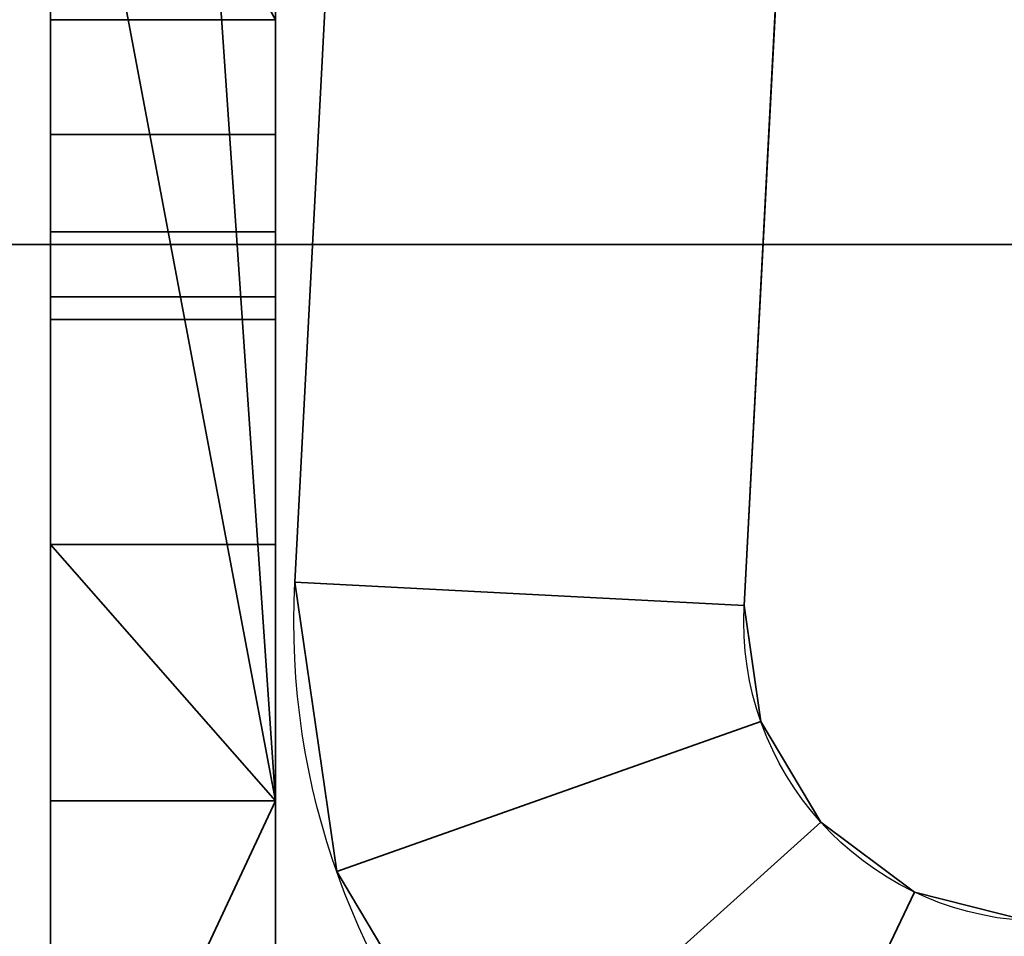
# Model space of a CAD drawing. Header units: millimetres. Extents: x -523 to 5173, y -130 to 66.
# Tile 974 of 1056: x 344.79 to 351.36, y -50.61 to -44.5. Entities that reach past the tile are written whole.
import ezdxf

# ---------------------------------------------------------------- set-up
doc = ezdxf.new("R2010")
doc.units = ezdxf.units.MM
doc.layers.add('151', color=7, linetype='Continuous', true_color=0xffffff)

# ---------------------------------------------------------------- blocks, each defined once
blk = doc.blocks.new('UG_SURFACE_009')
at = {"layer": '151', "color": 252, "linetype": 'Continuous', "lineweight": 35}
for points in [[(522.5, -46, 2207), (522.5, 40, 2207), (-522.5, 40, 2207), (-522.5, -46, 2207)], [(-372.5, -46, 2056.9999), (-372.5, 40, 2056.9999), (372.5, 40, 2056.9999), (372.5, -46, 2056.9999)], [(522.5, -46, 2207), (-522.5, -46, 2207), (-372.5, -46, 2056.9999), (372.5, -46, 2056.9999)]]:
    blk.add_3dface(points, dxfattribs=at)
blk = doc.blocks.new('UG_SURFACE_044')
at = {"layer": '151', "color": 252, "linetype": 'Continuous', "lineweight": 35}
for points in [[(346.6296, -48.2507, 70), (346.6296, -48.2507, 230), (347.1006, -39.2631, 230), (347.1006, -39.2631, 70)], [(349.6254, -48.4077, 230), (350.0965, -39.4201, 230), (347.1006, -39.2631, 230), (346.6296, -48.2507, 230)], [(346.6296, -48.2507, 70), (347.1006, -39.2631, 70), (350.0965, -39.4201, 70), (349.6254, -48.4077, 70)], [(350.0965, -39.4201, 70), (350.0965, -39.4201, 230), (349.6254, -48.4077, 230), (349.6254, -48.4077, 70)], [(346.9095, -50.1814, 70), (346.9095, -50.1814, 230), (346.6296, -48.2507, 230), (346.6296, -48.2507, 70)], [(346.6296, -48.2507, 230), (346.9095, -50.1814, 230), (349.7374, -49.18, 230), (349.6254, -48.4077, 230)], [(349.6254, -48.4077, 70), (349.7374, -49.18, 70), (346.9095, -50.1814, 70), (346.6296, -48.2507, 70)], [(349.6254, -48.4077, 70), (349.6254, -48.4077, 230), (349.7374, -49.18, 230), (349.7374, -49.18, 70)], [(350.1364, -49.8507, 230), (349.7374, -49.18, 230), (346.9095, -50.1814, 230), (347.907, -51.8581, 230)], [(347.907, -51.8581, 70), (346.9095, -50.1814, 70), (349.7374, -49.18, 70), (350.1364, -49.8507, 70)], [(349.7374, -49.18, 70), (349.7374, -49.18, 230), (350.1364, -49.8507, 230), (350.1364, -49.8507, 70)], [(350.7617, -50.3176, 230), (350.1364, -49.8507, 230), (347.907, -51.8581, 230), (349.4702, -53.0253, 230)], [(350.1364, -49.8507, 70), (350.7617, -50.3176, 70), (349.4702, -53.0253, 70), (347.907, -51.8581, 70)], [(350.1364, -49.8507, 70), (350.1364, -49.8507, 230), (350.7617, -50.3176, 230), (350.7617, -50.3176, 70)], [(347.907, -51.8581, 70), (347.907, -51.8581, 230), (346.9095, -50.1814, 230), (346.9095, -50.1814, 70)], [(351.518, -50.5097, 230), (350.7617, -50.3176, 230), (349.4702, -53.0253, 230), (351.361, -53.5055, 230)], [(351.361, -53.5055, 70), (349.4702, -53.0253, 70), (350.7617, -50.3176, 70), (351.518, -50.5097, 70)], [(350.7617, -50.3176, 70), (350.7617, -50.3176, 230), (351.518, -50.5097, 230), (351.518, -50.5097, 70)]]:
    blk.add_3dface(points, dxfattribs=at)
blk = doc.blocks.new('UG_SURFACE_046')
at = {"layer": '151', "color": 252, "linetype": 'Continuous', "lineweight": 35}
for points in [[(346.6296, -48.2507, 1795), (346.6296, -48.2507, 1955), (347.1006, -39.2631, 1955), (347.1006, -39.2631, 1795)], [(349.6254, -48.4077, 1955), (350.0965, -39.4201, 1955), (347.1006, -39.2631, 1955), (346.6296, -48.2507, 1955)], [(346.6296, -48.2507, 1795), (347.1006, -39.2631, 1795), (350.0965, -39.4201, 1795), (349.6254, -48.4077, 1795)], [(350.0965, -39.4201, 1795), (350.0965, -39.4201, 1955), (349.6254, -48.4077, 1955), (349.6254, -48.4077, 1795)], [(346.9095, -50.1814, 1795), (346.9095, -50.1814, 1955), (346.6296, -48.2507, 1955), (346.6296, -48.2507, 1795)], [(346.6296, -48.2507, 1955), (346.9095, -50.1814, 1955), (349.7374, -49.18, 1955), (349.6254, -48.4077, 1955)], [(349.6254, -48.4077, 1795), (349.7374, -49.18, 1795), (346.9095, -50.1814, 1795), (346.6296, -48.2507, 1795)], [(349.6254, -48.4077, 1795), (349.6254, -48.4077, 1955), (349.7374, -49.18, 1955), (349.7374, -49.18, 1795)], [(350.1364, -49.8507, 1955), (349.7374, -49.18, 1955), (346.9095, -50.1814, 1955), (347.907, -51.8581, 1955)], [(347.907, -51.8581, 1795), (346.9095, -50.1814, 1795), (349.7374, -49.18, 1795), (350.1364, -49.8507, 1795)], [(349.7374, -49.18, 1795), (349.7374, -49.18, 1955), (350.1364, -49.8507, 1955), (350.1364, -49.8507, 1795)], [(350.7617, -50.3176, 1955), (350.1364, -49.8507, 1955), (347.907, -51.8581, 1955), (349.4702, -53.0253, 1955)], [(350.1364, -49.8507, 1795), (350.7617, -50.3176, 1795), (349.4702, -53.0253, 1795), (347.907, -51.8581, 1795)], [(350.1364, -49.8507, 1795), (350.1364, -49.8507, 1955), (350.7617, -50.3176, 1955), (350.7617, -50.3176, 1795)], [(347.907, -51.8581, 1795), (347.907, -51.8581, 1955), (346.9095, -50.1814, 1955), (346.9095, -50.1814, 1795)], [(351.518, -50.5097, 1955), (350.7617, -50.3176, 1955), (349.4702, -53.0253, 1955), (351.361, -53.5055, 1955)], [(351.361, -53.5055, 1795), (349.4702, -53.0253, 1795), (350.7617, -50.3176, 1795), (351.518, -50.5097, 1795)], [(350.7617, -50.3176, 1795), (350.7617, -50.3176, 1955), (351.518, -50.5097, 1955), (351.518, -50.5097, 1795)]]:
    blk.add_3dface(points, dxfattribs=at)
blk = doc.blocks.new('UG_SURFACE_050')
at = {"layer": '151', "color": 252, "linetype": 'Continuous', "lineweight": 35}
for points in [[(346.6296, -48.2507, 70), (346.6296, -48.2507, 230), (347.1006, -39.2631, 230), (347.1006, -39.2631, 70)], [(349.6254, -48.4077, 230), (350.0965, -39.4201, 230), (347.1006, -39.2631, 230), (346.6296, -48.2507, 230)], [(346.6296, -48.2507, 70), (347.1006, -39.2631, 70), (350.0965, -39.4201, 70), (349.6254, -48.4077, 70)], [(350.0965, -39.4201, 70), (350.0965, -39.4201, 230), (349.6254, -48.4077, 230), (349.6254, -48.4077, 70)], [(346.9095, -50.1814, 70), (346.9095, -50.1814, 230), (346.6296, -48.2507, 230), (346.6296, -48.2507, 70)], [(346.6296, -48.2507, 230), (346.9095, -50.1814, 230), (349.7374, -49.18, 230), (349.6254, -48.4077, 230)], [(349.6254, -48.4077, 70), (349.7374, -49.18, 70), (346.9095, -50.1814, 70), (346.6296, -48.2507, 70)], [(349.6254, -48.4077, 70), (349.6254, -48.4077, 230), (349.7374, -49.18, 230), (349.7374, -49.18, 70)], [(350.1364, -49.8507, 230), (349.7374, -49.18, 230), (346.9095, -50.1814, 230), (347.907, -51.8581, 230)], [(347.907, -51.8581, 70), (346.9095, -50.1814, 70), (349.7374, -49.18, 70), (350.1364, -49.8507, 70)], [(349.7374, -49.18, 70), (349.7374, -49.18, 230), (350.1364, -49.8507, 230), (350.1364, -49.8507, 70)], [(350.7617, -50.3176, 230), (350.1364, -49.8507, 230), (347.907, -51.8581, 230), (349.4702, -53.0253, 230)], [(350.1364, -49.8507, 70), (350.7617, -50.3176, 70), (349.4702, -53.0253, 70), (347.907, -51.8581, 70)], [(350.1364, -49.8507, 70), (350.1364, -49.8507, 230), (350.7617, -50.3176, 230), (350.7617, -50.3176, 70)], [(347.907, -51.8581, 70), (347.907, -51.8581, 230), (346.9095, -50.1814, 230), (346.9095, -50.1814, 70)], [(351.518, -50.5097, 230), (350.7617, -50.3176, 230), (349.4702, -53.0253, 230), (351.361, -53.5055, 230)], [(351.361, -53.5055, 70), (349.4702, -53.0253, 70), (350.7617, -50.3176, 70), (351.518, -50.5097, 70)], [(350.7617, -50.3176, 70), (350.7617, -50.3176, 230), (351.518, -50.5097, 230), (351.518, -50.5097, 70)]]:
    blk.add_3dface(points, dxfattribs=at)
blk = doc.blocks.new('UG_SURFACE_057')
at = {"layer": '151', "color": 252, "linetype": 'Continuous', "lineweight": 35}
for points in [[(-346.5, -52.92, 2031.5001), (346.5, -52.92, 2031.5001), (346.5, 14.92, 2031.5001), (-346.5, 14.92, 2031.5001)], [(-345, -52.92, 2030), (-345, 14.92, 2030), (345, 14.92, 2030), (345, -52.92, 2030)], [(346.5, 14.92, 2031.5001), (346.5, -52.92, 2031.5001), (345, -52.92, 2030), (345, 14.92, 2030)], [(-390, -46, 2075), (390, -46, 2075), (388.5, -46, 2073.4999), (-388.5, -46, 2073.4999)], [(-390, -46, 2075), (-390, -52.92, 2075), (390, -52.92, 2075), (390, -46, 2075)], [(-388.5, -46, 2073.4999), (388.5, -46, 2073.4999), (388.5, -52.92, 2073.4999), (-388.5, -52.92, 2073.4999)]]:
    blk.add_3dface(points, dxfattribs=at)
blk = doc.blocks.new('UG_SURFACE_058')
at = {"layer": '151', "color": 252, "linetype": 'Continuous', "lineweight": 35}
for points in [[(345, -19.45, 1221.7), (345, -49.71, 1221.7), (345, -44.5, 1234), (345, -28.5, 1234)], [(345, -49.71, 1419.05), (345, -19.45, 1419.05), (345, -28.5, 1256), (345, -44.5, 1256)], [(345, -19.45, 699.45), (345, -49.71, 699.45), (345, -44.5, 769), (345, -28.5, 769)], [(345, -49.71, 991.8), (345, -19.45, 991.8), (345, -28.5, 791), (345, -44.5, 791)], [(345, -19.45, 331.75), (345, -19.45, -8), (345, -48, 101), (345, -48, 199)], [(345, -19.45, -8), (345, -49.71, -8), (345, -49.71, 101), (345, -48, 101)], [(345, -19.45, 2009.2001), (345, -19.45, 1785.2499), (345, -48, 1826), (345, -48, 1924)], [(345, -19.45, 1785.2499), (345, -49.71, 1785.2499), (345, -49.71, 1826), (345, -48, 1826)], [(345, -48, 1924), (345, -49.71, 1924), (345, -49.71, 2009.2001), (345, -19.45, 2009.2001)], [(345, -48, 199), (345, -49.71, 199), (345, -49.71, 331.75), (345, -19.45, 331.75)], [(345, -49.71, 331.75), (345, -49.71, 699.45), (345, -19.45, 699.45), (345, -19.45, 331.75)], [(345, -49.71, 991.8), (345, -49.71, 1221.7), (345, -19.45, 1221.7), (345, -19.45, 991.8)], [(345, -49.71, 1419.05), (345, -49.71, 1785.2499), (345, -19.45, 1785.2499), (345, -19.45, 1419.05)], [(345, -49.71, 2009.2001), (345, -49.71, 2030), (345, -19.45, 2030), (345, -19.45, 2009.2001)], [(345, -49.71, -8), (345, -19.45, -8), (346.5, -19.45, -8), (346.5, -49.71, -8)], [(345, -19.45, 2030), (345, -49.71, 2030), (346.5, -49.71, 2031.5001), (346.5, -19.45, 2031.5001)], [(346.5, -19.45, 1419.05), (346.5, -45.2654, 1255.8478), (346.5, -44.5, 1256)], [(346.5, -44.5, 1256), (346.5, -28.5, 1256), (346.5, -19.45, 1419.05)], [(346.5, -19.45, 1419.05), (346.5, -49.71, 1419.05), (346.5, -45.9142, 1255.4142), (346.5, -45.2654, 1255.8478)], [(346.5, -49.71, 1221.7), (346.5, -19.45, 1221.7), (346.5, -28.5, 1234), (346.5, -44.5, 1234)], [(346.5, -19.45, 991.8), (346.5, -45.2654, 790.8478), (346.5, -44.5, 791)], [(346.5, -44.5, 791), (346.5, -28.5, 791), (346.5, -19.45, 991.8)], [(346.5, -19.45, 991.8), (346.5, -49.71, 991.8), (346.5, -45.9142, 790.4142), (346.5, -45.2654, 790.8478)], [(346.5, -49.71, 699.45), (346.5, -19.45, 699.45), (346.5, -28.5, 769), (346.5, -44.5, 769)], [(346.5, -19.45, 1785.2499), (346.5, -19.45, 2009.9499), (346.5, -48, 1924), (346.5, -48, 1826)], [(346.5, -19.45, 2009.9499), (346.5, -49.71, 2009.9499), (346.5, -49.71, 1924), (346.5, -48, 1924)], [(346.5, -19.45, -8), (346.5, -19.45, 331.75), (346.5, -48, 199), (346.5, -48, 101)], [(346.5, -19.45, 331.75), (346.5, -49.71, 331.75), (346.5, -49.71, 199), (346.5, -48, 199)], [(346.5, -48, 101), (346.5, -49.71, 101), (346.5, -49.71, -8), (346.5, -19.45, -8)], [(346.5, -48, 1826), (346.5, -49.71, 1826), (346.5, -49.71, 1785.2499), (346.5, -19.45, 1785.2499)], [(346.5, -19.45, 331.75), (346.5, -19.45, 699.45), (346.5, -49.71, 699.45), (346.5, -49.71, 331.75)], [(346.5, -19.45, 991.8), (346.5, -19.45, 1221.7), (346.5, -49.71, 1221.7), (346.5, -49.71, 991.8)], [(346.5, -19.45, 1419.05), (346.5, -19.45, 1785.2499), (346.5, -49.71, 1785.2499), (346.5, -49.71, 1419.05)], [(346.5, -19.45, 2009.9499), (346.5, -19.45, 2031.5001), (346.5, -49.71, 2031.5001), (346.5, -49.71, 2009.9499)], [(345, -44.5, 769), (346.5, -44.5, 769), (346.5, -28.5, 769), (345, -28.5, 769)], [(345, -28.5, 791), (346.5, -28.5, 791), (346.5, -44.5, 791), (345, -44.5, 791)], [(345, -44.5, 1234), (346.5, -44.5, 1234), (346.5, -28.5, 1234), (345, -28.5, 1234)], [(345, -28.5, 1256), (346.5, -28.5, 1256), (346.5, -44.5, 1256), (345, -44.5, 1256)], [(345, -49.71, 1221.7), (345, -45.2654, 1234.1522), (345, -44.5, 1234)], [(345, -44.5, 1256), (345, -45.2654, 1255.8478), (345, -49.71, 1419.05)], [(345, -49.71, 699.45), (345, -45.2654, 769.1522), (345, -44.5, 769)], [(345, -44.5, 791), (345, -45.2654, 790.8478), (345, -49.71, 991.8)], [(345, -45.2654, 769.1522), (346.5, -45.2654, 769.1522), (346.5, -44.5, 769), (345, -44.5, 769)], [(345, -44.5, 791), (346.5, -44.5, 791), (346.5, -45.2654, 790.8478), (345, -45.2654, 790.8478)], [(345, -45.2654, 1234.1522), (346.5, -45.2654, 1234.1522), (346.5, -44.5, 1234), (345, -44.5, 1234)], [(345, -44.5, 1256), (346.5, -44.5, 1256), (346.5, -45.2654, 1255.8478), (345, -45.2654, 1255.8478)], [(346.5, -44.5, 1234), (346.5, -45.2654, 1234.1522), (346.5, -49.71, 1221.7)], [(346.5, -44.5, 769), (346.5, -45.2654, 769.1522), (346.5, -49.71, 699.45)], [(345, -49.71, 1221.7), (345, -45.9142, 1234.5858), (345, -45.2654, 1234.1522)], [(345, -45.2654, 1255.8478), (345, -45.9142, 1255.4142), (345, -49.71, 1419.05)], [(345, -49.71, 699.45), (345, -45.9142, 769.5858), (345, -45.2654, 769.1522)], [(345, -45.2654, 790.8478), (345, -45.9142, 790.4142), (345, -49.71, 991.8)], [(345, -45.9142, 769.5858), (346.5, -45.9142, 769.5858), (346.5, -45.2654, 769.1522), (345, -45.2654, 769.1522)], [(345, -45.2654, 790.8478), (346.5, -45.2654, 790.8478), (346.5, -45.9142, 790.4142), (345, -45.9142, 790.4142)], [(345, -45.9142, 1234.5858), (346.5, -45.9142, 1234.5858), (346.5, -45.2654, 1234.1522), (345, -45.2654, 1234.1522)], [(345, -45.2654, 1255.8478), (346.5, -45.2654, 1255.8478), (346.5, -45.9142, 1255.4142), (345, -45.9142, 1255.4142)], [(346.5, -45.2654, 1234.1522), (346.5, -45.9142, 1234.5858), (346.5, -49.71, 1221.7)], [(346.5, -45.2654, 769.1522), (346.5, -45.9142, 769.5858), (346.5, -49.71, 699.45)], [(345, -49.71, 1419.05), (345, -45.9142, 1255.4142), (345, -46.3478, 1254.7654)], [(345, -46.3478, 1235.2346), (345, -45.9142, 1234.5858), (345, -49.71, 1221.7)], [(345, -49.71, 991.8), (345, -45.9142, 790.4142), (345, -46.3478, 789.7654)], [(345, -46.3478, 770.2346), (345, -45.9142, 769.5858), (345, -49.71, 699.45)], [(345, -46.3478, 770.2346), (346.5, -46.3478, 770.2346), (346.5, -45.9142, 769.5858), (345, -45.9142, 769.5858)], [(345, -45.9142, 790.4142), (346.5, -45.9142, 790.4142), (346.5, -46.3478, 789.7654), (345, -46.3478, 789.7654)], [(345, -46.3478, 1235.2346), (346.5, -46.3478, 1235.2346), (346.5, -45.9142, 1234.5858), (345, -45.9142, 1234.5858)], [(345, -45.9142, 1255.4142), (346.5, -45.9142, 1255.4142), (346.5, -46.3478, 1254.7654), (345, -46.3478, 1254.7654)], [(346.5, -49.71, 1221.7), (346.5, -45.9142, 1234.5858), (346.5, -46.3478, 1235.2346)], [(346.5, -46.3478, 1254.7654), (346.5, -45.9142, 1255.4142), (346.5, -49.71, 1419.05)], [(346.5, -49.71, 699.45), (346.5, -45.9142, 769.5858), (346.5, -46.3478, 770.2346)], [(346.5, -46.3478, 789.7654), (346.5, -45.9142, 790.4142), (346.5, -49.71, 991.8)], [(345, -49.71, 1419.05), (345, -46.3478, 1254.7654), (345, -46.5, 1253.9999)], [(345, -46.5, 1235.9999), (345, -46.3478, 1235.2346), (345, -49.71, 1221.7)], [(345, -49.71, 991.8), (345, -46.3478, 789.7654), (345, -46.5, 789)], [(345, -46.5, 771), (345, -46.3478, 770.2346), (345, -49.71, 699.45)], [(345, -46.5, 771), (346.5, -46.5, 771), (346.5, -46.3478, 770.2346), (345, -46.3478, 770.2346)], [(345, -46.3478, 789.7654), (346.5, -46.3478, 789.7654), (346.5, -46.5, 789), (345, -46.5, 789)], [(345, -46.5, 1235.9999), (346.5, -46.5, 1235.9999), (346.5, -46.3478, 1235.2346), (345, -46.3478, 1235.2346)], [(345, -46.3478, 1254.7654), (346.5, -46.3478, 1254.7654), (346.5, -46.5, 1253.9999), (345, -46.5, 1253.9999)], [(346.5, -49.71, 1221.7), (346.5, -46.3478, 1235.2346), (346.5, -46.5, 1235.9999)], [(346.5, -46.5, 1253.9999), (346.5, -46.3478, 1254.7654), (346.5, -49.71, 1419.05)], [(346.5, -49.71, 699.45), (346.5, -46.3478, 770.2346), (346.5, -46.5, 771)], [(346.5, -46.5, 789), (346.5, -46.3478, 789.7654), (346.5, -49.71, 991.8)], [(345, -49.71, 1221.7), (345, -46.5, 1253.9999), (345, -46.5, 1235.9999)], [(345, -46.5, 1253.9999), (345, -49.71, 1221.7), (345, -49.71, 1419.05)], [(345, -49.71, 699.45), (345, -46.5, 789), (345, -46.5, 771)], [(345, -46.5, 789), (345, -49.71, 699.45), (345, -49.71, 991.8)], [(345, -46.5, 789), (346.5, -46.5, 789), (346.5, -46.5, 771), (345, -46.5, 771)], [(345, -46.5, 1253.9999), (346.5, -46.5, 1253.9999), (346.5, -46.5, 1235.9999), (345, -46.5, 1235.9999)], [(346.5, -46.5, 1235.9999), (346.5, -46.5, 1253.9999), (346.5, -49.71, 1419.05), (346.5, -49.71, 1221.7)], [(346.5, -46.5, 771), (346.5, -49.71, 991.8), (346.5, -49.71, 699.45)], [(346.5, -46.5, 771), (346.5, -46.5, 789), (346.5, -49.71, 991.8)], [(346.5, -48, 199), (345, -48, 199), (345, -48, 101), (346.5, -48, 101)], [(346.5, -48, 1924), (345, -48, 1924), (345, -48, 1826), (346.5, -48, 1826)], [(345, -49.71, 199), (345, -48, 199), (346.5, -48, 199), (346.5, -49.71, 199)], [(346.5, -49.71, 101), (346.5, -48, 101), (345, -48, 101), (345, -49.71, 101)], [(345, -49.71, 1924), (345, -48, 1924), (346.5, -48, 1924), (346.5, -49.71, 1924)], [(346.5, -49.71, 1826), (346.5, -48, 1826), (345, -48, 1826), (345, -49.71, 1826)], [(345, -49.71, 1826), (345, -49.71, 1785.2499), (345, -52.92, 1785.2499), (345, -52.92, 1826)], [(345, -52.92, 199), (345, -52.92, 331.75), (345, -49.71, 331.75), (345, -49.71, 199)], [(345, -49.71, 101), (345, -49.71, -8), (345, -52.92, -8), (345, -52.92, 101)], [(345, -52.92, 1924), (345, -52.92, 2009.2001), (345, -49.71, 2009.2001), (345, -49.71, 1924)], [(345, -52.92, 331.75), (345, -52.92, 699.45), (345, -49.71, 699.45), (345, -49.71, 331.75)], [(345, -52.92, 699.45), (345, -52.92, 991.8), (345, -49.71, 991.8), (345, -49.71, 699.45)], [(345, -52.92, 991.8), (345, -52.92, 1221.7), (345, -49.71, 1221.7), (345, -49.71, 991.8)], [(345, -52.92, 1221.7), (345, -52.92, 1419.05), (345, -49.71, 1419.05), (345, -49.71, 1221.7)], [(345, -52.92, 1419.05), (345, -52.92, 1785.2499), (345, -49.71, 1785.2499), (345, -49.71, 1419.05)], [(345, -52.92, 2009.2001), (345, -52.92, 2030), (345, -49.71, 2030), (345, -49.71, 2009.2001)], [(346.5, -49.71, 199), (346.5, -52.92, 199), (345, -52.92, 199), (345, -49.71, 199)], [(345, -49.71, 101), (345, -52.92, 101), (346.5, -52.92, 101), (346.5, -49.71, 101)], [(346.5, -49.71, 1924), (346.5, -52.92, 1924), (345, -52.92, 1924), (345, -49.71, 1924)], [(345, -49.71, 1826), (345, -52.92, 1826), (346.5, -52.92, 1826), (346.5, -49.71, 1826)], [(346.5, -49.71, -8), (346.5, -52.92, -8), (345, -52.92, -8), (345, -49.71, -8)], [(345, -49.71, 2030), (345, -52.92, 2030), (346.5, -52.92, 2031.5001), (346.5, -49.71, 2031.5001)], [(346.5, -52.92, 101), (346.5, -52.92, -8), (346.5, -49.71, -8), (346.5, -49.71, 101)], [(346.5, -49.71, 199), (346.5, -49.71, 331.75), (346.5, -52.92, 331.75), (346.5, -52.92, 199)], [(346.5, -52.92, 1826), (346.5, -52.92, 1785.2499), (346.5, -49.71, 1785.2499), (346.5, -49.71, 1826)], [(346.5, -49.71, 1924), (346.5, -49.71, 2009.9499), (346.5, -52.92, 2009.9499), (346.5, -52.92, 1924)], [(346.5, -49.71, 331.75), (346.5, -49.71, 699.45), (346.5, -52.92, 699.45), (346.5, -52.92, 331.75)], [(346.5, -49.71, 699.45), (346.5, -49.71, 991.8), (346.5, -52.92, 991.8), (346.5, -52.92, 699.45)], [(346.5, -49.71, 991.8), (346.5, -49.71, 1221.7), (346.5, -52.92, 1221.7), (346.5, -52.92, 991.8)], [(346.5, -49.71, 1221.7), (346.5, -49.71, 1419.05), (346.5, -52.92, 1419.05), (346.5, -52.92, 1221.7)], [(346.5, -49.71, 1419.05), (346.5, -49.71, 1785.2499), (346.5, -52.92, 1785.2499), (346.5, -52.92, 1419.05)], [(346.5, -49.71, 2009.9499), (346.5, -49.71, 2031.5001), (346.5, -52.92, 2031.5001), (346.5, -52.92, 2009.9499)]]:
    blk.add_3dface(points, dxfattribs=at)
blk = doc.blocks.new('UG_SURFACE_068')
at = {"layer": '151', "color": 252, "linetype": 'Continuous', "lineweight": 35}
for points in [[(-346.5, -52.92, 2031.5001), (346.5, -52.92, 2031.5001), (346.5, 14.92, 2031.5001), (-346.5, 14.92, 2031.5001)], [(-345, -52.92, 2030), (-345, 14.92, 2030), (345, 14.92, 2030), (345, -52.92, 2030)], [(346.5, 14.92, 2031.5001), (346.5, -52.92, 2031.5001), (345, -52.92, 2030), (345, 14.92, 2030)], [(-390, -46, 2075), (390, -46, 2075), (388.5, -46, 2073.4999), (-388.5, -46, 2073.4999)], [(-390, -46, 2075), (-390, -52.92, 2075), (390, -52.92, 2075), (390, -46, 2075)], [(-388.5, -46, 2073.4999), (388.5, -46, 2073.4999), (388.5, -52.92, 2073.4999), (-388.5, -52.92, 2073.4999)]]:
    blk.add_3dface(points, dxfattribs=at)
blk = doc.blocks.new('UG_SURFACE_072')
at = {"layer": '151', "color": 252, "linetype": 'Continuous', "lineweight": 35}
for points in [[(346.5, -49.71, 2031.5001), (346.5, -19.45, 2031.5001), (345, -19.45, 2030), (345, -41.75, 2030)], [(346.5, -19.45, -8), (346.5, -49.71, -8), (345.6, -36.6536, -8), (345.6, -30.3464, -8)], [(346.5, -19.45, 1419.05), (346.5, -45.2654, 1255.8478), (346.5, -44.5, 1256)], [(346.5, -44.5, 1256), (346.5, -28.5, 1256), (346.5, -19.45, 1419.05)], [(346.5, -19.45, 1419.05), (346.5, -49.71, 1419.05), (346.5, -45.9142, 1255.4142), (346.5, -45.2654, 1255.8478)], [(346.5, -49.71, 1221.7), (346.5, -19.45, 1221.7), (346.5, -28.5, 1234), (346.5, -44.5, 1234)], [(346.5, -19.45, 991.8), (346.5, -45.2654, 790.8478), (346.5, -44.5, 791)], [(346.5, -44.5, 791), (346.5, -28.5, 791), (346.5, -19.45, 991.8)], [(346.5, -19.45, 991.8), (346.5, -49.71, 991.8), (346.5, -45.9142, 790.4142), (346.5, -45.2654, 790.8478)], [(346.5, -49.71, 699.45), (346.5, -19.45, 699.45), (346.5, -28.5, 769), (346.5, -44.5, 769)], [(346.5, -19.45, 1785.2499), (346.5, -19.45, 2009.9499), (346.5, -48, 1924), (346.5, -48, 1826)], [(346.5, -19.45, 2009.9499), (346.5, -49.71, 2009.9499), (346.5, -49.71, 1924), (346.5, -48, 1924)], [(346.5, -19.45, -8), (346.5, -19.45, 331.75), (346.5, -48, 199), (346.5, -48, 101)], [(346.5, -19.45, 331.75), (346.5, -49.71, 331.75), (346.5, -49.71, 199), (346.5, -48, 199)], [(346.5, -48, 101), (346.5, -49.71, 101), (346.5, -49.71, -8), (346.5, -19.45, -8)], [(346.5, -48, 1826), (346.5, -49.71, 1826), (346.5, -49.71, 1785.2499), (346.5, -19.45, 1785.2499)], [(346.5, -19.45, 331.75), (346.5, -19.45, 699.45), (346.5, -49.71, 699.45), (346.5, -49.71, 331.75)], [(346.5, -19.45, 991.8), (346.5, -19.45, 1221.7), (346.5, -49.71, 1221.7), (346.5, -49.71, 991.8)], [(346.5, -19.45, 1419.05), (346.5, -19.45, 1785.2499), (346.5, -49.71, 1785.2499), (346.5, -49.71, 1419.05)], [(346.5, -19.45, 2009.9499), (346.5, -19.45, 2031.5001), (346.5, -49.71, 2031.5001), (346.5, -49.71, 2009.9499)], [(346.5, -44.5, 769), (346.5, -28.5, 769), (345, -28.5, 769), (345, -41.75, 769)], [(345, -41.75, 791), (345, -28.5, 791), (346.5, -28.5, 791), (346.5, -44.5, 791)], [(346.5, -44.5, 1234), (346.5, -28.5, 1234), (345, -28.5, 1234), (345, -41.75, 1234)], [(345, -41.75, 1256), (345, -28.5, 1256), (346.5, -28.5, 1256), (346.5, -44.5, 1256)], [(345, -41.75, -8), (345, -37, -8), (345.6, -36.6536, -8), (346.5, -49.71, -8)], [(345, -41.75, 769), (345, -44.5, 769), (346.5, -44.5, 769)], [(346.5, -44.5, 791), (345, -44.5, 791), (345, -41.75, 791)], [(345, -41.75, 1234), (345, -44.5, 1234), (346.5, -44.5, 1234)], [(346.5, -44.5, 1256), (345, -44.5, 1256), (345, -41.75, 1256)], [(345, -41.75, 2030), (345, -52.92, 2030), (346.5, -49.71, 2031.5001)], [(346.5, -49.71, -8), (346.5, -52.92, -8), (345, -52.92, -8), (345, -41.75, -8)], [(345, -52.92, 891), (345, -41.75, 891), (345, -41.75, 791), (345, -44.5, 791)], [(345, -52.92, 1419.05), (345, -41.75, 1419.05), (345, -41.75, 1256), (345, -44.5, 1256)], [(345, -41.75, 1221.7), (345, -52.92, 1221.7), (345, -45.2654, 1234.1522), (345, -44.5, 1234)], [(345, -41.75, 331.75), (345, -41.75, -8), (345, -48, 101), (345, -48, 199)], [(345, -41.75, -8), (345, -52.92, -8), (345, -52.92, 101), (345, -48, 101)], [(345, -41.75, 2009.2001), (345, -41.75, 1785.2499), (345, -48, 1826), (345, -48, 1924)], [(345, -41.75, 1785.2499), (345, -52.92, 1785.2499), (345, -52.92, 1826), (345, -48, 1826)], [(345, -48, 1924), (345, -52.92, 1924), (345, -52.92, 2009.2001), (345, -41.75, 2009.2001)], [(345, -48, 199), (345, -52.92, 199), (345, -52.92, 331.75), (345, -41.75, 331.75)], [(345, -44.5, 1234), (345, -41.75, 1234), (345, -41.75, 1221.7)], [(345, -44.5, 769), (345, -41.75, 769), (345, -41.75, 699.45), (345, -52.92, 699.45)], [(345, -52.92, 331.75), (345, -52.92, 699.45), (345, -41.75, 699.45), (345, -41.75, 331.75)], [(345, -52.92, 891), (345, -52.92, 1092.8), (345, -41.75, 1092.8), (345, -41.75, 891)], [(345, -52.92, 1092.8), (345, -52.92, 1221.7), (345, -41.75, 1221.7), (345, -41.75, 1092.8)], [(345, -52.92, 1419.05), (345, -52.92, 1785.2499), (345, -41.75, 1785.2499), (345, -41.75, 1419.05)], [(345, -52.92, 2009.2001), (345, -52.92, 2030), (345, -41.75, 2030), (345, -41.75, 2009.2001)], [(345, -45.2654, 769.1522), (346.5, -45.2654, 769.1522), (346.5, -44.5, 769), (345, -44.5, 769)], [(345, -44.5, 791), (346.5, -44.5, 791), (346.5, -45.2654, 790.8478), (345, -45.2654, 790.8478)], [(345, -45.2654, 1234.1522), (346.5, -45.2654, 1234.1522), (346.5, -44.5, 1234), (345, -44.5, 1234)], [(345, -44.5, 1256), (346.5, -44.5, 1256), (346.5, -45.2654, 1255.8478), (345, -45.2654, 1255.8478)], [(345, -52.92, 699.45), (345, -45.2654, 769.1522), (345, -44.5, 769)], [(345, -44.5, 791), (345, -45.2654, 790.8478), (345, -52.92, 891)], [(345, -44.5, 1256), (345, -45.2654, 1255.8478), (345, -52.92, 1419.05)], [(346.5, -44.5, 1234), (346.5, -45.2654, 1234.1522), (346.5, -49.71, 1221.7)], [(346.5, -44.5, 769), (346.5, -45.2654, 769.1522), (346.5, -49.71, 699.45)], [(345, -45.9142, 769.5858), (346.5, -45.9142, 769.5858), (346.5, -45.2654, 769.1522), (345, -45.2654, 769.1522)], [(345, -45.2654, 790.8478), (346.5, -45.2654, 790.8478), (346.5, -45.9142, 790.4142), (345, -45.9142, 790.4142)], [(345, -45.9142, 1234.5858), (346.5, -45.9142, 1234.5858), (346.5, -45.2654, 1234.1522), (345, -45.2654, 1234.1522)], [(345, -45.2654, 1255.8478), (346.5, -45.2654, 1255.8478), (346.5, -45.9142, 1255.4142), (345, -45.9142, 1255.4142)], [(345, -52.92, 699.45), (345, -45.9142, 769.5858), (345, -45.2654, 769.1522)], [(345, -45.2654, 790.8478), (345, -45.9142, 790.4142), (345, -52.92, 891)], [(345, -52.92, 1221.7), (345, -45.9142, 1234.5858), (345, -45.2654, 1234.1522)], [(345, -45.2654, 1255.8478), (345, -45.9142, 1255.4142), (345, -52.92, 1419.05)], [(346.5, -45.2654, 1234.1522), (346.5, -45.9142, 1234.5858), (346.5, -49.71, 1221.7)], [(346.5, -45.2654, 769.1522), (346.5, -45.9142, 769.5858), (346.5, -49.71, 699.45)], [(345, -46.3478, 770.2346), (346.5, -46.3478, 770.2346), (346.5, -45.9142, 769.5858), (345, -45.9142, 769.5858)], [(345, -45.9142, 790.4142), (346.5, -45.9142, 790.4142), (346.5, -46.3478, 789.7654), (345, -46.3478, 789.7654)], [(345, -46.3478, 1235.2346), (346.5, -46.3478, 1235.2346), (346.5, -45.9142, 1234.5858), (345, -45.9142, 1234.5858)], [(345, -45.9142, 1255.4142), (346.5, -45.9142, 1255.4142), (346.5, -46.3478, 1254.7654), (345, -46.3478, 1254.7654)], [(345, -52.92, 891), (345, -45.9142, 790.4142), (345, -46.3478, 789.7654)], [(345, -46.3478, 770.2346), (345, -45.9142, 769.5858), (345, -52.92, 699.45)], [(345, -52.92, 1419.05), (345, -45.9142, 1255.4142), (345, -46.3478, 1254.7654)], [(345, -46.3478, 1235.2346), (345, -45.9142, 1234.5858), (345, -52.92, 1221.7)], [(346.5, -49.71, 1221.7), (346.5, -45.9142, 1234.5858), (346.5, -46.3478, 1235.2346)], [(346.5, -46.3478, 1254.7654), (346.5, -45.9142, 1255.4142), (346.5, -49.71, 1419.05)], [(346.5, -49.71, 699.45), (346.5, -45.9142, 769.5858), (346.5, -46.3478, 770.2346)], [(346.5, -46.3478, 789.7654), (346.5, -45.9142, 790.4142), (346.5, -49.71, 991.8)], [(345, -46.5, 771), (346.5, -46.5, 771), (346.5, -46.3478, 770.2346), (345, -46.3478, 770.2346)], [(345, -46.3478, 789.7654), (346.5, -46.3478, 789.7654), (346.5, -46.5, 789), (345, -46.5, 789)], [(345, -46.5, 1235.9999), (346.5, -46.5, 1235.9999), (346.5, -46.3478, 1235.2346), (345, -46.3478, 1235.2346)], [(345, -46.3478, 1254.7654), (346.5, -46.3478, 1254.7654), (346.5, -46.5, 1253.9999), (345, -46.5, 1253.9999)], [(345, -46.5, 771), (345, -46.3478, 770.2346), (345, -52.92, 699.45)], [(345, -46.3478, 789.7654), (345, -46.5, 789), (345, -52.92, 891)], [(345, -52.92, 1419.05), (345, -46.3478, 1254.7654), (345, -46.5, 1253.9999)], [(345, -46.5, 1235.9999), (345, -46.3478, 1235.2346), (345, -52.92, 1221.7)], [(346.5, -49.71, 1221.7), (346.5, -46.3478, 1235.2346), (346.5, -46.5, 1235.9999)], [(346.5, -46.5, 1253.9999), (346.5, -46.3478, 1254.7654), (346.5, -49.71, 1419.05)], [(346.5, -49.71, 699.45), (346.5, -46.3478, 770.2346), (346.5, -46.5, 771)], [(346.5, -46.5, 789), (346.5, -46.3478, 789.7654), (346.5, -49.71, 991.8)], [(345, -46.5, 789), (346.5, -46.5, 789), (346.5, -46.5, 771), (345, -46.5, 771)], [(345, -46.5, 1253.9999), (346.5, -46.5, 1253.9999), (346.5, -46.5, 1235.9999), (345, -46.5, 1235.9999)], [(345, -52.92, 699.45), (345, -52.92, 891), (345, -46.5, 789), (345, -46.5, 771)], [(345, -52.92, 1221.7), (345, -46.5, 1253.9999), (345, -46.5, 1235.9999)], [(345, -46.5, 1253.9999), (345, -52.92, 1221.7), (345, -52.92, 1419.05)], [(346.5, -46.5, 1235.9999), (346.5, -46.5, 1253.9999), (346.5, -49.71, 1419.05), (346.5, -49.71, 1221.7)], [(346.5, -46.5, 771), (346.5, -49.71, 991.8), (346.5, -49.71, 699.45)], [(346.5, -46.5, 771), (346.5, -46.5, 789), (346.5, -49.71, 991.8)], [(346.5, -48, 199), (345, -48, 199), (345, -48, 101), (346.5, -48, 101)], [(346.5, -48, 1924), (345, -48, 1924), (345, -48, 1826), (346.5, -48, 1826)], [(345, -48, 199), (346.5, -48, 199), (346.5, -49.71, 199)], [(346.5, -49.71, 199), (346.5, -52.92, 199), (345, -52.92, 199), (345, -48, 199)], [(345, -48, 1826), (345, -52.92, 1826), (346.5, -52.92, 1826), (346.5, -49.71, 1826)], [(346.5, -49.71, 1826), (346.5, -48, 1826), (345, -48, 1826)], [(345, -48, 101), (345, -52.92, 101), (346.5, -52.92, 101), (346.5, -49.71, 101)], [(346.5, -49.71, 101), (346.5, -48, 101), (345, -48, 101)], [(345, -48, 1924), (346.5, -48, 1924), (346.5, -49.71, 1924)], [(346.5, -49.71, 1924), (346.5, -52.92, 1924), (345, -52.92, 1924), (345, -48, 1924)], [(345, -52.92, 2030), (346.5, -52.92, 2031.5001), (346.5, -49.71, 2031.5001)], [(346.5, -52.92, 101), (346.5, -52.92, -8), (346.5, -49.71, -8), (346.5, -49.71, 101)], [(346.5, -49.71, 199), (346.5, -49.71, 331.75), (346.5, -52.92, 331.75), (346.5, -52.92, 199)], [(346.5, -52.92, 1826), (346.5, -52.92, 1785.2499), (346.5, -49.71, 1785.2499), (346.5, -49.71, 1826)], [(346.5, -49.71, 1924), (346.5, -49.71, 2009.9499), (346.5, -52.92, 2009.9499), (346.5, -52.92, 1924)], [(346.5, -49.71, 331.75), (346.5, -49.71, 699.45), (346.5, -52.92, 699.45), (346.5, -52.92, 331.75)], [(346.5, -49.71, 699.45), (346.5, -49.71, 991.8), (346.5, -52.92, 991.8), (346.5, -52.92, 699.45)], [(346.5, -49.71, 991.8), (346.5, -49.71, 1221.7), (346.5, -52.92, 1221.7), (346.5, -52.92, 991.8)], [(346.5, -49.71, 1221.7), (346.5, -49.71, 1419.05), (346.5, -52.92, 1419.05), (346.5, -52.92, 1221.7)], [(346.5, -49.71, 1419.05), (346.5, -49.71, 1785.2499), (346.5, -52.92, 1785.2499), (346.5, -52.92, 1419.05)], [(346.5, -49.71, 2009.9499), (346.5, -49.71, 2031.5001), (346.5, -52.92, 2031.5001), (346.5, -52.92, 2009.9499)]]:
    blk.add_3dface(points, dxfattribs=at)
blk = doc.blocks.new('UG_SURFACE_081')
at = {"layer": '151', "color": 252, "linetype": 'Continuous', "lineweight": 35}
for points in [[(346.6296, -48.2507, 1795), (346.6296, -48.2507, 1955), (347.1006, -39.2631, 1955), (347.1006, -39.2631, 1795)], [(349.6254, -48.4077, 1955), (350.0965, -39.4201, 1955), (347.1006, -39.2631, 1955), (346.6296, -48.2507, 1955)], [(346.6296, -48.2507, 1795), (347.1006, -39.2631, 1795), (350.0965, -39.4201, 1795), (349.6254, -48.4077, 1795)], [(350.0965, -39.4201, 1795), (350.0965, -39.4201, 1955), (349.6254, -48.4077, 1955), (349.6254, -48.4077, 1795)], [(346.9095, -50.1814, 1795), (346.9095, -50.1814, 1955), (346.6296, -48.2507, 1955), (346.6296, -48.2507, 1795)], [(346.6296, -48.2507, 1955), (346.9095, -50.1814, 1955), (349.7374, -49.18, 1955), (349.6254, -48.4077, 1955)], [(349.6254, -48.4077, 1795), (349.7374, -49.18, 1795), (346.9095, -50.1814, 1795), (346.6296, -48.2507, 1795)], [(349.6254, -48.4077, 1795), (349.6254, -48.4077, 1955), (349.7374, -49.18, 1955), (349.7374, -49.18, 1795)], [(350.1364, -49.8507, 1955), (349.7374, -49.18, 1955), (346.9095, -50.1814, 1955), (347.907, -51.8581, 1955)], [(347.907, -51.8581, 1795), (346.9095, -50.1814, 1795), (349.7374, -49.18, 1795), (350.1364, -49.8507, 1795)], [(349.7374, -49.18, 1795), (349.7374, -49.18, 1955), (350.1364, -49.8507, 1955), (350.1364, -49.8507, 1795)], [(350.7617, -50.3176, 1955), (350.1364, -49.8507, 1955), (347.907, -51.8581, 1955), (349.4702, -53.0253, 1955)], [(350.1364, -49.8507, 1795), (350.7617, -50.3176, 1795), (349.4702, -53.0253, 1795), (347.907, -51.8581, 1795)], [(350.1364, -49.8507, 1795), (350.1364, -49.8507, 1955), (350.7617, -50.3176, 1955), (350.7617, -50.3176, 1795)], [(347.907, -51.8581, 1795), (347.907, -51.8581, 1955), (346.9095, -50.1814, 1955), (346.9095, -50.1814, 1795)], [(351.518, -50.5097, 1955), (350.7617, -50.3176, 1955), (349.4702, -53.0253, 1955), (351.361, -53.5055, 1955)], [(351.361, -53.5055, 1795), (349.4702, -53.0253, 1795), (350.7617, -50.3176, 1795), (351.518, -50.5097, 1795)], [(350.7617, -50.3176, 1795), (350.7617, -50.3176, 1955), (351.518, -50.5097, 1955), (351.518, -50.5097, 1795)]]:
    blk.add_3dface(points, dxfattribs=at)

msp = doc.modelspace()

# ---------------------------------------------------------------- linework, layer by layer
at = {"layer": '151', "color": 253, "linetype": 'Continuous', "lineweight": -3}
for p, q in [((345, -52.92, 2030), (345, 14.92, 2030)), ((345, -52.92, 2030), (345, 14.92, 2030)), ((345, -52.92, -8), (345, 14.92, -8)), ((345, -52.92, 2030), (345, 14.92, 2030)), ((345, -52.92, 2030), (345, 14.92, 2030)), ((345, -52.92, 2030), (345, 14.92, 2030)), ((346.5, -52.92, 2031.5), (346.5, 14.92, 2031.5)), ((346.5, -52.92, 2031.5), (346.5, 14.92, 2031.5)), ((346.5, -52.92, -8), (346.5, 14.92, -8)), ((346.5, -52.92, -8), (346.5, 14.92, -8)), ((346.5, -52.92, 2031.5), (346.5, 14.92, 2031.5)), ((346.5, -52.92, 2031.5), (346.5, 14.92, 2031.5)), ((345, -52.92, -8), (345, -37, -8)), ((346.6296, -48.2507, 230), (347.1006, -39.2631, 230)), ((346.6296, -48.2507, 70), (347.1006, -39.2631, 70)), ((346.6296, -48.2507, 1955), (347.1006, -39.2631, 1955)), ((346.6296, -48.2507, 1795), (347.1006, -39.2631, 1795)), ((346.6296, -48.2507, 230), (347.1006, -39.2631, 230)), ((346.6296, -48.2507, 70), (347.1006, -39.2631, 70)), ((346.6296, -48.2507, 1955), (347.1006, -39.2631, 1955)), ((346.6296, -48.2507, 1795), (347.1006, -39.2631, 1795)), ((349.6254, -48.4077, 230), (350.0965, -39.4201, 230)), ((349.6254, -48.4077, 70), (350.0965, -39.4201, 70)), ((349.6254, -48.4077, 1955), (350.0965, -39.4201, 1955)), ((349.6254, -48.4077, 1795), (350.0965, -39.4201, 1795)), ((349.6254, -48.4077, 70), (350.0965, -39.4201, 70)), ((349.6254, -48.4077, 230), (350.0965, -39.4201, 230)), ((349.6254, -48.4077, 1955), (350.0965, -39.4201, 1955)), ((349.6254, -48.4077, 1795), (350.0965, -39.4201, 1795)), ((-522.5, -46, 2207), (522.5, -46, 2207)), ((390, -46, 2075), (-390, -46, 2075)), ((390, -46, 2075), (-390, -46, 2075)), ((388.5, -46, 2073.5), (-388.5, -46, 2073.5)), ((388.5, -46, 2073.5), (-388.5, -46, 2073.5)), ((372.5, -46, 2057), (-372.5, -46, 2057)), ((346.5, -46.5, 771), (345, -46.5, 771)), ((346.5, -46.5, 1236), (345, -46.5, 1236)), ((345, -46.5, 1236), (345, -46.5, 1254)), ((345, -46.5, 789), (346.5, -46.5, 789)), ((345, -46.5, 1254), (346.5, -46.5, 1254)), ((345, -46.5, 771), (345, -46.5, 789)), ((345, -46.5, 771), (345, -46.5, 789)), ((346.5, -46.5, 1236), (345, -46.5, 1236)), ((345, -46.5, 789), (346.5, -46.5, 789)), ((345, -46.5, 1236), (345, -46.5, 1254)), ((346.5, -46.5, 771), (345, -46.5, 771)), ((345, -46.5, 1254), (346.5, -46.5, 1254)), ((345, -46.5, 771), (345, -46.5, 789)), ((346.5, -46.5, 1236), (346.5, -46.5, 1254)), ((346.5, -46.5, 771), (346.5, -46.5, 789)), ((346.5, -46.5, 771), (346.5, -46.5, 789)), ((346.5, -46.5, 1236), (346.5, -46.5, 1254)), ((345, -48, 1924), (346.5, -48, 1924)), ((345, -48, 199), (345, -52.92, 199)), ((345, -48, 1924), (345, -52.92, 1924)), ((345, -48, 101), (345, -48, 199)), ((345, -48, 1826), (346.5, -48, 1826)), ((345, -48, 101), (346.5, -48, 101)), ((345, -52.92, 1826), (345, -48, 1826)), ((345, -48, 199), (346.5, -48, 199)), ((345, -52.92, 101), (345, -48, 101)), ((345, -48, 1826), (345, -48, 1924)), ((345, -48, 199), (345, -52.92, 199)), ((345, -48, 1826), (345, -48, 1924)), ((345, -52.92, 101), (345, -48, 101)), ((345, -48, 101), (346.5, -48, 101)), ((345, -48, 1924), (346.5, -48, 1924)), ((345, -48, 1924), (345, -52.92, 1924)), ((345, -48, 101), (345, -48, 199)), ((345, -52.92, 1826), (345, -48, 1826)), ((345, -48, 1826), (346.5, -48, 1826)), ((345, -48, 199), (346.5, -48, 199)), ((346.5, -52.92, 1826), (346.5, -48, 1826)), ((346.5, -48, 101), (346.5, -48, 199)), ((346.5, -48, 1826), (346.5, -48, 1924)), ((346.5, -48, 1924), (346.5, -52.92, 1924)), ((346.5, -48, 199), (346.5, -52.92, 199)), ((346.5, -52.92, 101), (346.5, -48, 101)), ((346.5, -48, 199), (346.5, -52.92, 199)), ((346.5, -48, 1826), (346.5, -48, 1924)), ((346.5, -52.92, 101), (346.5, -48, 101)), ((346.5, -48, 1924), (346.5, -52.92, 1924)), ((346.5, -48, 101), (346.5, -48, 199)), ((346.5, -52.92, 1826), (346.5, -48, 1826)), ((346.6296, -48.2507, 230), (346.6296, -48.2507, 70)), ((346.6296, -48.2507, 1955), (346.6296, -48.2507, 1795)), ((346.6296, -48.2507, 230), (346.6296, -48.2507, 70)), ((346.6296, -48.2507, 1955), (346.6296, -48.2507, 1795)), ((346.6296, -48.2507, 1955), (346.6296, -48.2507, 1795)), ((349.6254, -48.4077, 230), (349.6254, -48.4077, 70)), ((349.6254, -48.4077, 1955), (349.6254, -48.4077, 1795)), ((349.6254, -48.4077, 230), (349.6254, -48.4077, 70)), ((349.6254, -48.4077, 1955), (349.6254, -48.4077, 1795))]:
    msp.add_line(p, q, dxfattribs=at)
at = {"layer": '151', "color": 253, "linetype": 'Continuous', "lineweight": -3, "extrusion": (1, 9.21084e-16, 0)}
for centre, start, end in [((-44.5, 771, 345), 180, 270), ((-44.5, 789, 345), 90, 180), ((-44.5, 1254, 345), 90, 180), ((-44.5, 1236, 345), 180, 270), ((-44.5, 789, 345), 90, 180), ((-44.5, 1236, 345), 180, 270), ((-44.5, 1254, 345), 90, 180), ((-44.5, 771, 345), 180, 270), ((-44.5, 789, 346.5), 90, 180), ((-44.5, 1236, 346.5), 180, 270), ((-44.5, 771, 346.5), 180, 270), ((-44.5, 1254, 346.5), 90, 180), ((-44.5, 771, 346.5), 180, 270), ((-44.5, 789, 346.5), 90, 180), ((-44.5, 1236, 346.5), 180, 270), ((-44.5, 1254, 346.5), 90, 180)]:
    msp.add_arc(centre, 2, start, end, dxfattribs=at)
at = {"layer": '151', "color": 253, "linetype": 'Continuous', "lineweight": -3, "extrusion": (3.20465e-18, 6.11484e-17, -1)}
for centre, radius in [((-351.6227, -48.5124, -230), 5), ((-351.6227, -48.5124, -70), 5), ((-351.6227, -48.5124, -1955), 5), ((-351.6227, -48.5124, -1795), 5), ((-351.6227, -48.5124, -230), 5), ((-351.6227, -48.5124, -70), 5), ((-351.6227, -48.5124, -1955), 5), ((-351.6227, -48.5124, -1795), 5), ((-351.6227, -48.5124, -230), 2), ((-351.6227, -48.5124, -70), 2), ((-351.6227, -48.5124, -1955), 2), ((-351.6227, -48.5124, -1795), 2), ((-351.6227, -48.5124, -230), 2), ((-351.6227, -48.5124, -70), 2), ((-351.6227, -48.5124, -1955), 2), ((-351.6227, -48.5124, -1795), 2)]:
    msp.add_arc(centre, radius, 273, 3, dxfattribs=at)

# ---------------------------------------------------------------- block references
at = {"layer": '151', "color": 253, "linetype": 'Continuous', "lineweight": -3}
for name in ['UG_SURFACE_057', 'UG_SURFACE_068', 'UG_SURFACE_058', 'UG_SURFACE_072', 'UG_SURFACE_009', 'UG_SURFACE_044', 'UG_SURFACE_046', 'UG_SURFACE_050', 'UG_SURFACE_081']:
    msp.add_blockref(name, (0, 0), dxfattribs=at)

doc.saveas('drawing.dxf')
